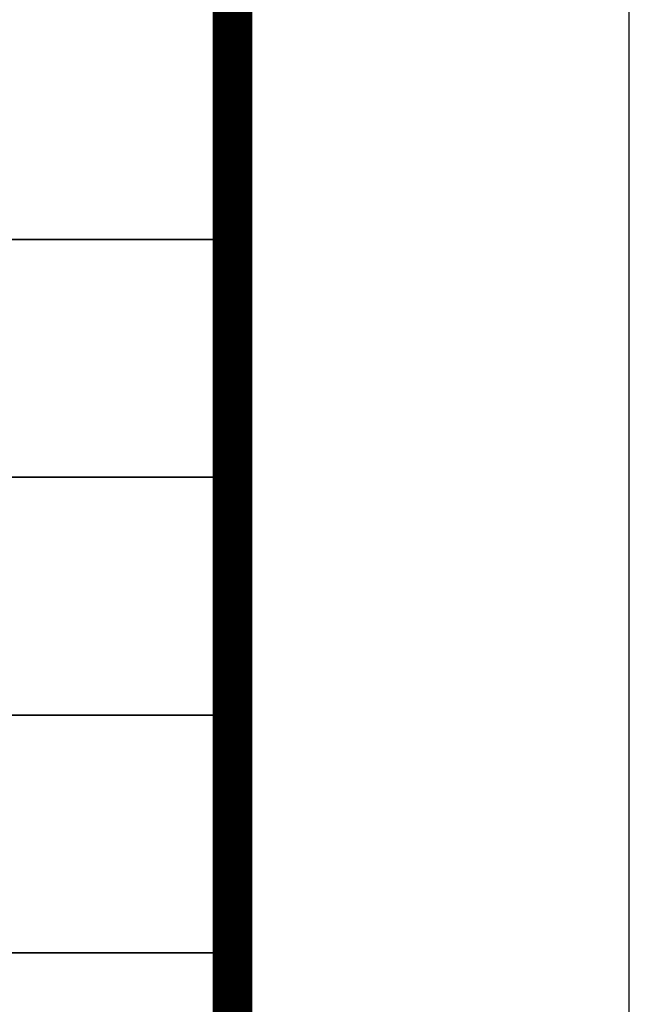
# Model space of a CAD drawing. Extents: x 1109697 to 1467097, y -139975 to 53891.
# Tile 336 of 386: x 1465560 to 1467097, y -129603 to -127119. Entities that reach past the tile are written whole.
import ezdxf

# ---------------------------------------------------------------- set-up
doc = ezdxf.new("R2010")
doc.units = 0
doc.header["$LTSCALE"] = 1000
doc.header["$MEASUREMENT"] = 0
doc.layers.add('PUB_TEXT', color=7, linetype='Continuous')
doc.layers.add('PUB_TITLE', color=4, linetype='Continuous')
doc.layers.add('图框', color=4, linetype='Continuous', lineweight=35)

# ---------------------------------------------------------------- blocks, each defined once
blk = doc.blocks.new('图签01')
at = {"layer": '图框', "color": 4}
for p, q in [((1793883, 94064.5), (1797883, 94064.5)), ((1793883, 93464.5), (1797883, 93464.5)), ((1793883, 92864.5), (1797883, 92864.5)), ((1793883, 92264.5), (1797883, 92264.5))]:
    blk.add_line(p, q, dxfattribs=at)

msp = doc.modelspace()

# ---------------------------------------------------------------- linework, layer by layer
at = {"layer": 'PUB_TITLE'}
msp.add_lwpolyline([(1361997, -139975.4), (1467097, -139975.4), (1467097, -80575.4), (1361997, -80575.4)], close=True, dxfattribs=at)
at = {"layer": 'PUB_TITLE', "const_width": 100}
msp.add_lwpolyline([(1364497, -138975.4), (1466097, -138975.4), (1466097, -81575.4), (1364497, -81575.4)], close=True, dxfattribs=at)

# ---------------------------------------------------------------- block references
at = {"layer": 'PUB_TEXT'}
msp.add_blockref('图签01', (-331786, -221737.8), dxfattribs=at)

doc.saveas('drawing.dxf')
